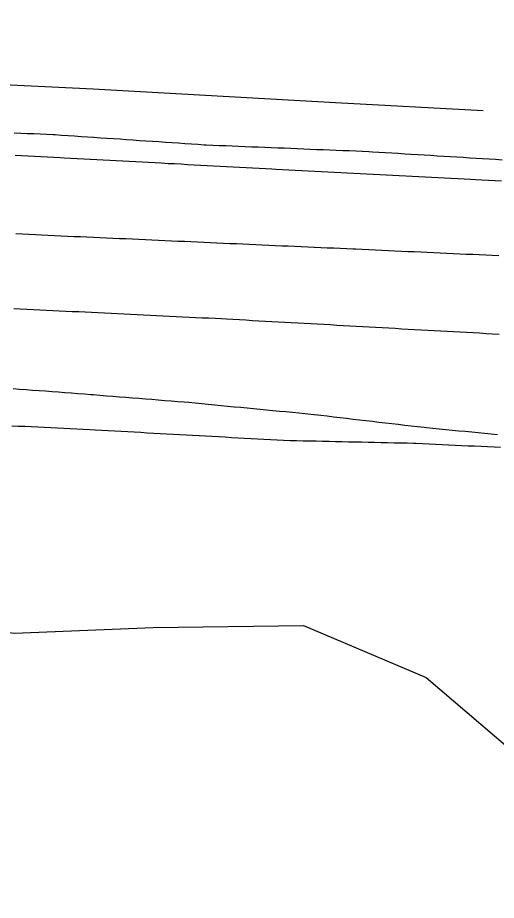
# Model space of a CAD drawing. Extents: x 1901471 to 1963503, y 756461 to 799997.
# Drawn here: x 1929402.8 to 1929476.4, y 772605.7 to 772741.4 of the extents above; entities that cross this region are included whole.
import ezdxf

# ---------------------------------------------------------------- set-up
doc = ezdxf.new("R2010")
doc.units = 0
for name, color, linetype in [('RD_EX_GuardRail', 7, 'Continuous'), ('RD_EX_Road', 7, 'Continuous'), ('RD_EX_VEG', 7, 'Continuous'), ('RD_HC_Cl', 7, 'Continuous')]:
    doc.layers.add(name, color=color, linetype=linetype)

msp = doc.modelspace()

# ---------------------------------------------------------------- linework, layer by layer
at = {"layer": 'RD_EX_GuardRail'}
msp.add_lwpolyline([(1929474.41, 772727.1), (1929451.68, 772728.36), (1929414.45, 772730.43), (1929363.47, 772732.92), (1929302.7, 772734.83), (1929256.4, 772734.53), (1929220.15, 772733.36), (1929183.59, 772730.94), (1929148.14, 772728.16), (1929110.76, 772724.01), (1929078.24, 772720), (1929049.58, 772715.78), (1929018.26, 772709.47), (1928983.73, 772702.41), (1928948.59, 772694.52), (1928918.73, 772687.07), (1928901.27, 772682.37)], dxfattribs=at)
at = {"layer": 'RD_EX_Road'}
for points in [[(1929477.32, 772719.55), (1929476.32, 772719.62), (1929475.32, 772719.68), (1929474.32, 772719.74), (1929473.33, 772719.8), (1929472.33, 772719.86), (1929471.33, 772719.93), (1929470.33, 772719.99), (1929469.33, 772720.05), (1929468.34, 772720.11), (1929467.34, 772720.17), (1929466.34, 772720.24), (1929465.34, 772720.3), (1929464.34, 772720.36), (1929463.35, 772720.42), (1929462.35, 772720.48), (1929461.35, 772720.55), (1929460.35, 772720.61), (1929459.35, 772720.67), (1929458.35, 772720.73), (1929457.36, 772720.79), (1929456.81, 772720.83), (1929455.81, 772720.87), (1929454.81, 772720.91), (1929453.81, 772720.95), (1929452.81, 772720.99), (1929451.81, 772721.03), (1929450.81, 772721.07), (1929449.81, 772721.11), (1929448.81, 772721.15), (1929447.81, 772721.19), (1929446.81, 772721.23), (1929445.82, 772721.27), (1929444.82, 772721.31), (1929443.82, 772721.36), (1929442.82, 772721.4), (1929441.82, 772721.44), (1929440.82, 772721.48), (1929439.82, 772721.52), (1929438.82, 772721.56), (1929437.82, 772721.6), (1929436.82, 772721.64), (1929435.83, 772721.68), (1929434.83, 772721.72), (1929433.83, 772721.76), (1929432.83, 772721.8), (1929431.83, 772721.84), (1929431.52, 772721.86), (1929430.53, 772721.92), (1929429.53, 772721.99), (1929428.53, 772722.06), (1929427.53, 772722.13), (1929426.54, 772722.19), (1929425.54, 772722.26), (1929424.54, 772722.33), (1929423.54, 772722.4), (1929422.55, 772722.47), (1929421.55, 772722.53), (1929420.55, 772722.6), (1929419.55, 772722.67), (1929418.56, 772722.74), (1929417.56, 772722.8), (1929416.56, 772722.87), (1929415.56, 772722.94), (1929414.56, 772723.01), (1929413.57, 772723.07), (1929412.57, 772723.14), (1929411.57, 772723.21), (1929410.57, 772723.28), (1929409.58, 772723.35), (1929408.58, 772723.41), (1929408.29, 772723.43), (1929407.29, 772723.48), (1929406.3, 772723.52), (1929405.3, 772723.57), (1929404.3, 772723.61), (1929403.3, 772723.66), (1929402.3, 772723.7)], [(1929402.42, 772720.3), (1929403.42, 772720.25), (1929404.42, 772720.2), (1929405.42, 772720.15), (1929406.41, 772720.09), (1929407.41, 772720.04), (1929408.41, 772719.99), (1929409.41, 772719.94), (1929409.98, 772719.91), (1929410.98, 772719.85), (1929411.98, 772719.8), (1929412.98, 772719.75), (1929413.98, 772719.69), (1929414.98, 772719.64), (1929415.97, 772719.59), (1929416.97, 772719.53), (1929417.97, 772719.48), (1929418.97, 772719.43), (1929419.97, 772719.37), (1929420.97, 772719.32), (1929421.97, 772719.27), (1929422.96, 772719.21), (1929423.96, 772719.16), (1929424.96, 772719.11), (1929425.96, 772719.05), (1929426.96, 772719), (1929427.96, 772718.95), (1929428.95, 772718.89), (1929429.95, 772718.84), (1929430.95, 772718.79), (1929431.95, 772718.73), (1929432.95, 772718.68), (1929433.95, 772718.63), (1929434.95, 772718.57), (1929435.94, 772718.52), (1929436.94, 772718.47), (1929437.94, 772718.41), (1929438.94, 772718.36), (1929439.94, 772718.31), (1929440.94, 772718.25), (1929441.93, 772718.2), (1929442.52, 772718.17), (1929443.52, 772718.12), (1929444.52, 772718.07), (1929445.51, 772718.02), (1929446.51, 772717.97), (1929447.51, 772717.91), (1929448.51, 772717.86), (1929449.51, 772717.81), (1929450.51, 772717.76), (1929451.5, 772717.71), (1929452.5, 772717.66), (1929453.5, 772717.6), (1929454.5, 772717.55), (1929455.5, 772717.5), (1929456.5, 772717.45), (1929457.5, 772717.4), (1929458.49, 772717.35), (1929459.49, 772717.3), (1929460.49, 772717.24), (1929461.49, 772717.19), (1929462.49, 772717.14), (1929463.49, 772717.09), (1929464.49, 772717.04), (1929465.48, 772716.99), (1929466.48, 772716.94), (1929467.48, 772716.88), (1929468.48, 772716.83), (1929469.48, 772716.78), (1929470.48, 772716.73), (1929471.47, 772716.68), (1929472.47, 772716.63), (1929473.23, 772716.58), (1929474.22, 772716.53), (1929475.22, 772716.47), (1929476.22, 772716.41), (1929477.22, 772716.35)], [(1929402.56, 772708.25), (1929403.56, 772708.2), (1929404.56, 772708.14), (1929405.56, 772708.09), (1929406.49, 772708.05), (1929407.49, 772708), (1929408.48, 772707.96), (1929409.48, 772707.91), (1929410.48, 772707.87), (1929411.48, 772707.82), (1929412.48, 772707.78), (1929413.48, 772707.73), (1929414.48, 772707.69), (1929415.48, 772707.64), (1929416.47, 772707.6), (1929417.47, 772707.56), (1929418.47, 772707.51), (1929419.47, 772707.47), (1929420.47, 772707.42), (1929421.47, 772707.38), (1929422.47, 772707.33), (1929423.46, 772707.29), (1929424.46, 772707.24), (1929425.46, 772707.2), (1929426.46, 772707.15), (1929427.46, 772707.11), (1929428.46, 772707.06), (1929429.46, 772707.02), (1929430.46, 772706.97), (1929431.45, 772706.93), (1929432.45, 772706.89), (1929433.45, 772706.84), (1929434.45, 772706.8), (1929435.45, 772706.75), (1929436.45, 772706.71), (1929437.45, 772706.66), (1929438.44, 772706.62), (1929439.44, 772706.57), (1929440.44, 772706.53), (1929441.44, 772706.48), (1929442.44, 772706.44), (1929443.44, 772706.39), (1929444.44, 772706.35), (1929445.44, 772706.31), (1929446.43, 772706.26), (1929447.43, 772706.22), (1929448.43, 772706.17), (1929449.43, 772706.13), (1929450.43, 772706.08), (1929451.43, 772706.04), (1929452.43, 772705.99), (1929453.42, 772705.95), (1929454.42, 772705.9), (1929454.82, 772705.89), (1929455.82, 772705.84), (1929455.82, 772705.84), (1929456.82, 772705.79), (1929457.82, 772705.75), (1929458.82, 772705.7), (1929459.82, 772705.66), (1929460.82, 772705.61), (1929461.82, 772705.57), (1929462.81, 772705.52), (1929463.81, 772705.48), (1929464.81, 772705.43), (1929465.81, 772705.38), (1929466.81, 772705.34), (1929467.81, 772705.29), (1929468.81, 772705.25), (1929469.8, 772705.2), (1929470.8, 772705.16), (1929471.8, 772705.11), (1929472.8, 772705.07), (1929473.8, 772705.02), (1929474.8, 772704.97), (1929475.8, 772704.93), (1929476.8, 772704.88)], [(1929402.22, 772696.73), (1929403.22, 772696.68), (1929404.22, 772696.63), (1929405.22, 772696.58), (1929406.22, 772696.54), (1929407.22, 772696.49), (1929408.21, 772696.44), (1929409.21, 772696.39), (1929410.21, 772696.34), (1929411.21, 772696.29), (1929412.21, 772696.25), (1929413.21, 772696.2), (1929414.2, 772696.15), (1929415.2, 772696.1), (1929416.2, 772696.05), (1929417.2, 772696), (1929418.2, 772695.95), (1929419.2, 772695.91), (1929420.19, 772695.86), (1929421.19, 772695.81), (1929422.19, 772695.76), (1929423.19, 772695.71), (1929424.19, 772695.66), (1929425.19, 772695.61), (1929426.18, 772695.57), (1929427.18, 772695.52), (1929428.18, 772695.47), (1929429.18, 772695.42), (1929430.18, 772695.37), (1929431.18, 772695.32), (1929432.17, 772695.28), (1929433.17, 772695.23), (1929434.17, 772695.18), (1929434.92, 772695.14), (1929435.92, 772695.08), (1929435.92, 772695.08), (1929436.92, 772695.03), (1929437.91, 772694.97), (1929438.91, 772694.91), (1929439.91, 772694.86), (1929440.91, 772694.8), (1929441.91, 772694.75), (1929442.9, 772694.69), (1929443.9, 772694.64), (1929444.9, 772694.58), (1929445.9, 772694.52), (1929446.9, 772694.47), (1929447.89, 772694.41), (1929448.89, 772694.36), (1929449.89, 772694.3), (1929450.89, 772694.25), (1929451.89, 772694.19), (1929452.88, 772694.14), (1929453.88, 772694.08), (1929454.88, 772694.02), (1929455.88, 772693.97), (1929456.88, 772693.91), (1929457.87, 772693.86), (1929458.87, 772693.8), (1929459.87, 772693.75), (1929460.87, 772693.69), (1929461.87, 772693.63), (1929462.86, 772693.58), (1929463.86, 772693.52), (1929464.86, 772693.47), (1929465.86, 772693.41), (1929466.86, 772693.36), (1929467.85, 772693.3), (1929468.85, 772693.24), (1929469.85, 772693.19), (1929470.85, 772693.13), (1929471.85, 772693.08), (1929472.84, 772693.02), (1929473.84, 772692.97), (1929474.84, 772692.91), (1929475.84, 772692.86), (1929476.84, 772692.8)], [(1929476.62, 772677.33), (1929475.62, 772677.42), (1929474.63, 772677.52), (1929473.63, 772677.61), (1929472.64, 772677.71), (1929471.64, 772677.8), (1929470.65, 772677.9), (1929469.65, 772678), (1929468.66, 772678.09), (1929467.66, 772678.19), (1929466.67, 772678.28), (1929465.67, 772678.38), (1929465.32, 772678.42), (1929464.32, 772678.54), (1929463.33, 772678.65), (1929462.34, 772678.77), (1929461.34, 772678.88), (1929460.35, 772679), (1929459.36, 772679.12), (1929458.36, 772679.23), (1929457.37, 772679.35), (1929456.38, 772679.46), (1929455.39, 772679.58), (1929454.39, 772679.69), (1929453.4, 772679.81), (1929452.41, 772679.93), (1929451.41, 772680.04), (1929450.42, 772680.16), (1929449.43, 772680.27), (1929448.43, 772680.39), (1929447.44, 772680.51), (1929447.05, 772680.54), (1929446.06, 772680.64), (1929445.06, 772680.73), (1929444.07, 772680.83), (1929443.07, 772680.92), (1929442.08, 772681.02), (1929441.08, 772681.12), (1929440.09, 772681.21), (1929439.09, 772681.31), (1929438.1, 772681.4), (1929437.1, 772681.5), (1929436.11, 772681.59), (1929435.11, 772681.69), (1929434.12, 772681.78), (1929433.12, 772681.88), (1929432.13, 772681.98), (1929431.13, 772682.07), (1929430.14, 772682.17), (1929429.14, 772682.26), (1929428.43, 772682.32), (1929427.43, 772682.4), (1929426.44, 772682.48), (1929425.44, 772682.56), (1929424.45, 772682.64), (1929423.45, 772682.72), (1929422.46, 772682.8), (1929421.46, 772682.88), (1929420.46, 772682.96), (1929419.47, 772683.04), (1929418.47, 772683.12), (1929417.48, 772683.2), (1929416.48, 772683.28), (1929415.48, 772683.36), (1929414.49, 772683.44), (1929414.09, 772683.47), (1929413.09, 772683.55), (1929412.1, 772683.62), (1929411.1, 772683.7), (1929410.1, 772683.77), (1929409.11, 772683.85), (1929408.11, 772683.93), (1929407.11, 772684), (1929406.12, 772684.08), (1929405.12, 772684.15), (1929404.12, 772684.23), (1929403.13, 772684.3), (1929402.13, 772684.38)], [(1929477.08, 772675.36), (1929476.08, 772675.41), (1929475.08, 772675.45), (1929474.08, 772675.5), (1929473.08, 772675.55), (1929472.08, 772675.59), (1929471.09, 772675.64), (1929470.09, 772675.69), (1929469.09, 772675.73), (1929468.09, 772675.78), (1929467.09, 772675.83), (1929466.09, 772675.87), (1929465.09, 772675.92), (1929464.09, 772675.96), (1929463.7, 772675.98), (1929462.71, 772676.01), (1929461.71, 772676.03), (1929460.71, 772676.05), (1929459.71, 772676.07), (1929458.71, 772676.09), (1929457.71, 772676.12), (1929456.71, 772676.14), (1929455.71, 772676.16), (1929454.71, 772676.18), (1929453.71, 772676.21), (1929452.71, 772676.23), (1929451.71, 772676.25), (1929450.71, 772676.27), (1929449.71, 772676.29), (1929448.71, 772676.32), (1929447.71, 772676.34), (1929446.71, 772676.36), (1929445.71, 772676.38), (1929444.72, 772676.41), (1929443.7, 772676.43), (1929442.7, 772676.48), (1929441.7, 772676.54), (1929440.7, 772676.59), (1929439.7, 772676.65), (1929438.71, 772676.71), (1929437.71, 772676.76), (1929436.71, 772676.82), (1929435.71, 772676.87), (1929434.71, 772676.93), (1929433.72, 772676.98), (1929432.72, 772677.04), (1929431.72, 772677.09), (1929430.72, 772677.15), (1929429.72, 772677.2), (1929428.73, 772677.26), (1929427.73, 772677.31), (1929426.73, 772677.37), (1929425.73, 772677.42), (1929424.73, 772677.48), (1929423.74, 772677.53), (1929422.74, 772677.59), (1929421.74, 772677.65), (1929420.74, 772677.7), (1929419.74, 772677.76), (1929418.75, 772677.81), (1929417.75, 772677.87), (1929416.75, 772677.92), (1929415.75, 772677.98), (1929414.75, 772678.03), (1929413.9, 772678.08), (1929412.9, 772678.13), (1929411.9, 772678.18), (1929410.9, 772678.23), (1929409.9, 772678.27), (1929408.91, 772678.32), (1929407.91, 772678.37), (1929406.91, 772678.42), (1929405.91, 772678.47), (1929404.91, 772678.52), (1929403.91, 772678.57), (1929402.92, 772678.61), (1929401.92, 772678.66)]]:
    msp.add_lwpolyline(points, dxfattribs=at)
at = {"layer": 'RD_EX_VEG'}
msp.add_lwpolyline([(1929234.45, 772641.48), (1929262.77, 772640.06), (1929270.86, 772641.13), (1929281.54, 772644.26), (1929295.19, 772652.18), (1929314.85, 772656.98), (1929326.19, 772652.03), (1929338.68, 772640.68), (1929349.99, 772648.02), (1929371.32, 772650.75), (1929402.27, 772646.81), (1929423.65, 772647.67), (1929446.77, 772648.02), (1929465.63, 772640.03), (1929478.24, 772629.24), (1929484.93, 772613.91), (1929498.07, 772606.58), (1929509.69, 772598.32)], dxfattribs=at)
at = {"layer": 'RD_HC_Cl'}
for centre, radius, start, end in [((1933934.02, 762479.74), 11482.38, 112.01316, 122.84589), ((1933920.67, 762509.14), 11420.5, 112.014247, 122.846378), ((1933910.03, 762523.4), 11373.86, 112.013249, 123.541888)]:
    msp.add_arc(centre, radius, start, end, dxfattribs=at)

doc.saveas('drawing.dxf')
